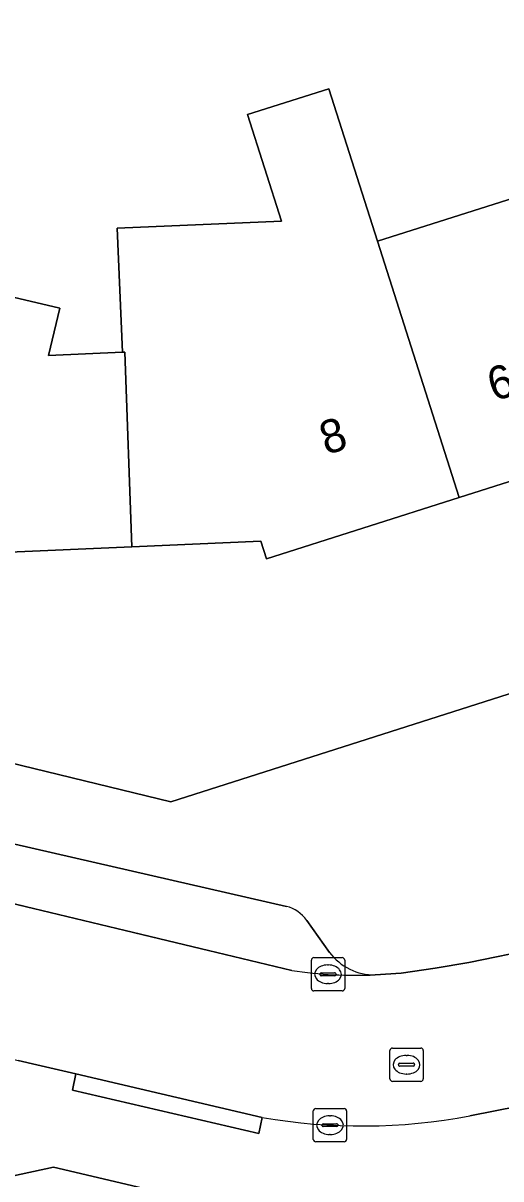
# Model space of a CAD drawing. Extents: x 159716 to 160783, y 383290 to 384031.
# Drawn here: x 160164.47 to 160178.82, y 383462.26 to 383496.97 of the extents above; entities that cross this region are included whole.
import ezdxf

# ---------------------------------------------------------------- set-up
doc = ezdxf.new("R2010")
doc.units = 0
for name, color, linetype in [('IMGEO_Erf', 7, 'Continuous'), ('IMGEO_Kolk', 7, 'Continuous'), ('IMGEO_Pand', 7, 'Continuous'), ('IMGEO_Pand_nummerreeks', 7, 'Continuous'), ('IMGEO_Parkeervlak_open', 7, 'Continuous'), ('IMGEO_Rijbaan_lokaal_open', 7, 'Continuous'), ('IMGEO_Rioolput', 7, 'Continuous'), ('IMGEO_Voetpad_open', 7, 'Continuous')]:
    doc.layers.add(name, color=color, linetype=linetype)

msp = doc.modelspace()

# ---------------------------------------------------------------- linework, layer by layer
at = {"layer": 'IMGEO_Erf'}
msp.add_lwpolyline([(160150.634, 383478.026), (160168.912, 383473.579), (160192.457, 383481.099), (160186.486, 383500), (160184.817, 383505.264), (160184.377, 383505.133), (160183.402, 383507.916), (160179.961, 383506.748), (160180.803, 383504.044), (160180.889, 383503.767), (160182.522, 383504.282), (160183.493, 383501.254), (160179.435, 383499.947), (160177.973, 383499.476), (160177.821, 383499.947), (160176.993, 383502.519), (160176.547, 383503.922), (160174.954, 383503.431), (160175.851, 383500.643), (160171.999, 383499.403), (160171.086, 383502.238), (160163.828, 383500)], dxfattribs=at)
msp.add_lwpolyline([(160167.302, 383490.813), (160172.229, 383491.024), (160171.209, 383494.223), (160173.649, 383494.999), (160175.11, 383490.416), (160180.441, 383492.113), (160181.08, 383492.316), (160185.824, 383493.861), (160188.301, 383486.132), (160182.889, 383484.412), (160177.562, 383482.719), (160171.781, 383480.881), (160171.612, 383481.415), (160167.736, 383481.241), (160163.833, 383481.066), (160163.708, 383480.541), (160158.052, 383481.884), (160152.381, 383483.23), (160154.242, 383491.087), (160159.112, 383489.934), (160159.915, 383489.744), (160165.575, 383488.403), (160165.24, 383486.988), (160167.462, 383487.082)], close=True, dxfattribs=at)
at = {"layer": 'IMGEO_Kolk'}
for p, q in [((160173.126, 383467.976), (160173.126, 383468.828)), ((160173.201, 383468.902), (160174.053, 383468.902)), ((160174.127, 383468.828), (160174.127, 383467.976)), ((160173.428, 383468.445), (160173.826, 383468.445)), ((160173.614, 383468.682), (160173.639, 383468.682)), ((160173.385, 383468.396), (160173.385, 383468.408)), ((160173.823, 383468.359), (160173.425, 383468.359)), ((160173.637, 383468.122), (160173.612, 383468.122)), ((160173.869, 383468.408), (160173.869, 383468.396)), ((160174.053, 383467.902), (160173.201, 383467.902)), ((160173.185, 383463.445), (160173.185, 383464.297)), ((160173.26, 383464.371), (160174.112, 383464.371)), ((160174.186, 383464.297), (160174.186, 383463.445)), ((160173.487, 383463.914), (160173.885, 383463.914)), ((160173.673, 383464.151), (160173.698, 383464.151)), ((160173.444, 383463.865), (160173.444, 383463.877)), ((160173.882, 383463.828), (160173.484, 383463.828)), ((160173.696, 383463.591), (160173.671, 383463.591)), ((160173.928, 383463.877), (160173.928, 383463.865)), ((160174.112, 383463.371), (160173.26, 383463.371))]:
    msp.add_line(p, q, dxfattribs=at)
for points in [[(160173.126, 383467.976), (160173.126, 383468.828)], [(160173.201, 383468.902), (160174.053, 383468.902)], [(160174.127, 383468.828), (160174.127, 383467.976)], [(160174.053, 383467.902), (160173.201, 383467.902)], [(160173.185, 383463.445), (160173.185, 383464.297)], [(160173.26, 383464.371), (160174.112, 383464.371)], [(160174.186, 383464.297), (160174.186, 383463.445)], [(160174.112, 383463.371), (160173.26, 383463.371)]]:
    msp.add_lwpolyline(points, dxfattribs=at)
for centre, radius, start, end in [((160173.203, 383468.826), 0.0765, 91.552, 178.448), ((160173.203, 383468.826), 0.0765, 91.552, 178.448), ((160174.051, 383468.826), 0.0765, 1.552, 88.448), ((160174.051, 383468.826), 0.0765, 1.552, 88.448), ((160173.425, 383468.405), 0.0403, 85.8775, 175.7526), ((160173.83, 383468.407), 0.0386, 1.7309, 96.639), ((160173.422, 383468.395), 0.0366, 178.938, 274.7102), ((160173.826, 383468.402), 0.043, 264.8664, 352.4533), ((160173.203, 383467.978), 0.0765, 181.552, 268.448), ((160173.203, 383467.978), 0.0765, 181.552, 268.448), ((160174.051, 383467.978), 0.0765, 271.552, 358.448), ((160174.051, 383467.978), 0.0765, 271.552, 358.448), ((160173.262, 383464.295), 0.0765, 91.552, 178.448), ((160173.262, 383464.295), 0.0765, 91.552, 178.448), ((160174.11, 383464.295), 0.0765, 1.552, 88.448), ((160174.11, 383464.295), 0.0765, 1.552, 88.448), ((160173.484, 383463.874), 0.0403, 85.8775, 175.7526), ((160173.889, 383463.876), 0.0386, 1.7309, 96.639), ((160173.481, 383463.864), 0.0366, 178.938, 274.7102), ((160173.885, 383463.871), 0.043, 264.8664, 352.4533), ((160173.262, 383463.447), 0.0765, 181.552, 268.448), ((160173.262, 383463.447), 0.0765, 181.552, 268.448), ((160174.11, 383463.447), 0.0765, 271.552, 358.448), ((160174.11, 383463.447), 0.0765, 271.552, 358.448)]:
    msp.add_arc(centre, radius, start, end, dxfattribs=at)
for centre, major_axis, ratio, start_param, end_param in [((160173.613, 383468.402), (-0.387, 0.002), 0.722429, 4.712389, 7.853982), ((160173.638, 383468.402), (-0.39, 0.002), 0.717154, 1.570796, 4.712389), ((160173.672, 383463.871), (-0.387, 0.002), 0.722429, 4.712389, 7.853982), ((160173.697, 383463.871), (-0.39, 0.002), 0.717154, 1.570796, 4.712389)]:
    msp.add_ellipse(centre, major_axis=major_axis, ratio=ratio, start_param=start_param, end_param=end_param, dxfattribs=at)
at = {"layer": 'IMGEO_Pand'}
for points in [[(160175.11, 383490.416), (160173.649, 383494.999), (160171.209, 383494.223), (160172.229, 383491.024), (160167.302, 383490.813), (160167.462, 383487.082), (160167.523, 383487.085), (160167.736, 383481.241), (160171.612, 383481.415), (160171.781, 383480.881), (160177.562, 383482.719)], [(160180.441, 383492.113), (160175.11, 383490.416), (160177.562, 383482.719), (160182.889, 383484.412)], [(160167.523, 383487.085), (160167.462, 383487.082), (160165.24, 383486.988), (160165.575, 383488.403), (160159.915, 383489.744), (160158.052, 383481.884), (160163.708, 383480.541), (160163.833, 383481.066), (160167.736, 383481.241)]]:
    msp.add_lwpolyline(points, close=True, dxfattribs=at)
at = {"layer": 'IMGEO_Parkeervlak_open'}
for points in [[(160172.377, 383470.44), (160164.222, 383472.312), (160139.948, 383478.121)], [(160137.094, 383476.945), (160137.622, 383476.827), (160159.773, 383471.579), (160172.545, 383468.515)], [(160173.673, 383469.061), (160172.987, 383470.02)]]:
    msp.add_lwpolyline(points, dxfattribs=at)
for centre, radius, start, end in [((160172.134, 383469.435), 1.034, 34.4722, 76.431), ((160175.021, 383470.064), 1.68, 216.6523, 270.8205), ((160174.486, 383481.638), 13.266, 261.586, 272.4148)]:
    msp.add_arc(centre, radius, start, end, dxfattribs=at)
at = {"layer": 'IMGEO_Rijbaan_lokaal_open'}
for points in [[(160159.773, 383471.579), (160137.622, 383476.827), (160137.094, 383476.945), (160135.998, 383472.486), (160164.323, 383465.817), (160164.889, 383465.683), (160166.057, 383465.41), (160171.648, 383464.105)], [(160172.545, 383468.515), (160159.773, 383471.579)], [(160177.888, 383464.15), (160180.83, 383464.727), (160179.907, 383469.172), (160177.852, 383468.754), (160176.841, 383468.588), (160175.821, 383468.44), (160175.045, 383468.384)]]:
    msp.add_lwpolyline(points, dxfattribs=at)
for centre, radius, start, end in [((160174.486, 383481.638), 13.266, 261.586, 272.4148), ((160174.644, 383481.339), 17.493, 260.1386, 280.6878)]:
    msp.add_arc(centre, radius, start, end, dxfattribs=at)
at = {"layer": 'IMGEO_Rioolput'}
for p, q in [((160175.485, 383465.261), (160175.485, 383466.113)), ((160175.56, 383466.187), (160176.412, 383466.187)), ((160176.486, 383466.113), (160176.486, 383465.261)), ((160175.744, 383465.681), (160175.744, 383465.693)), ((160175.787, 383465.73), (160176.185, 383465.73)), ((160175.973, 383465.967), (160175.998, 383465.967)), ((160176.228, 383465.693), (160176.228, 383465.681)), ((160176.182, 383465.644), (160175.784, 383465.644)), ((160175.996, 383465.407), (160175.971, 383465.407)), ((160176.412, 383465.187), (160175.56, 383465.187))]:
    msp.add_line(p, q, dxfattribs=at)
for points in [[(160175.485, 383465.261), (160175.485, 383466.113)], [(160175.56, 383466.187), (160176.412, 383466.187)], [(160176.486, 383466.113), (160176.486, 383465.261)], [(160176.412, 383465.187), (160175.56, 383465.187)]]:
    msp.add_lwpolyline(points, dxfattribs=at)
for centre, radius, start, end in [((160175.562, 383466.111), 0.0765, 91.552, 178.448), ((160175.562, 383466.111), 0.0765, 91.552, 178.448), ((160176.41, 383466.111), 0.0765, 1.552, 88.448), ((160176.41, 383466.111), 0.0765, 1.552, 88.448), ((160175.784, 383465.69), 0.0403, 85.8775, 175.7526), ((160175.781, 383465.68), 0.0366, 178.938, 274.7102), ((160176.185, 383465.687), 0.043, 264.8664, 352.4533), ((160176.189, 383465.692), 0.0386, 1.7309, 96.639), ((160175.562, 383465.263), 0.0765, 181.552, 268.448), ((160175.562, 383465.263), 0.0765, 181.552, 268.448), ((160176.41, 383465.263), 0.0765, 271.552, 358.448), ((160176.41, 383465.263), 0.0765, 271.552, 358.448)]:
    msp.add_arc(centre, radius, start, end, dxfattribs=at)
for centre, major_axis, ratio, start_param, end_param in [((160175.972, 383465.687), (-0.387, 0.002), 0.722429, 4.712389, 7.853982), ((160175.997, 383465.687), (-0.39, 0.002), 0.717154, 1.570796, 4.712389)]:
    msp.add_ellipse(centre, major_axis=major_axis, ratio=ratio, start_param=start_param, end_param=end_param, dxfattribs=at)
at = {"layer": 'IMGEO_Voetpad_open'}
for points in [[(160194.475, 383480.623), (160194.15, 383481.64), (160192.457, 383481.099), (160168.912, 383473.579), (160150.634, 383478.026), (160150.838, 383478.892), (160149.777, 383479.145), (160149.116, 383479.302), (160147.229, 383479.752), (160134.066, 383482.891), (160131.838, 383483.422), (160127.298, 383484.43), (160117.113, 383486.747), (160114.386, 383487.449), (160113.66, 383487.636), (160101.544, 383490.395)], [(160139.948, 383478.121), (160164.222, 383472.312), (160172.377, 383470.44)], [(160175.045, 383468.384), (160175.821, 383468.44), (160176.841, 383468.588), (160177.852, 383468.754), (160179.907, 383469.172), (160186.793, 383470.571), (160191.497, 383471.55), (160192.111, 383471.67)], [(160128.252, 383470.363), (160140.569, 383467.11), (160146.213, 383465.64), (160151.214, 383464.432), (160151.748, 383464.302), (160155.381, 383463.43), (160158.69, 383462.666), (160161.518, 383462.068), (160162.085, 383461.897), (160163.431, 383462.189), (160165.382, 383462.612), (160171.131, 383461.254), (160171.178, 383461.464)], [(160172.987, 383470.02), (160173.673, 383469.061)], [(160193.22, 383467.314), (160187.708, 383466.115), (160185.919, 383465.726), (160180.83, 383464.727), (160177.888, 383464.15)], [(160171.648, 383464.105), (160171.545, 383463.616), (160165.954, 383464.921), (160166.057, 383465.41), (160164.889, 383465.683), (160164.323, 383465.817)], [(160171.131, 383461.254), (160165.382, 383462.612), (160163.431, 383462.189)]]:
    msp.add_lwpolyline(points, dxfattribs=at)
msp.add_lwpolyline([(160166.057, 383465.41), (160165.954, 383464.921), (160171.545, 383463.616), (160171.648, 383464.105)], close=True, dxfattribs=at)
for centre, radius, start, end in [((160172.134, 383469.435), 1.034, 34.4722, 76.431), ((160175.021, 383470.064), 1.68, 216.6523, 270.8205), ((160174.644, 383481.339), 17.493, 260.1386, 280.6878)]:
    msp.add_arc(centre, radius, start, end, dxfattribs=at)

# ---------------------------------------------------------------- texts
at = {"layer": 'IMGEO_Pand_nummerreeks'}
for s, p in [('6A', (160178.605, 383485.599)), ('8', (160173.569, 383483.99))]:
    msp.add_text(s, height=1, rotation=17.7101, dxfattribs=at).set_placement(p)

doc.saveas('drawing.dxf')
